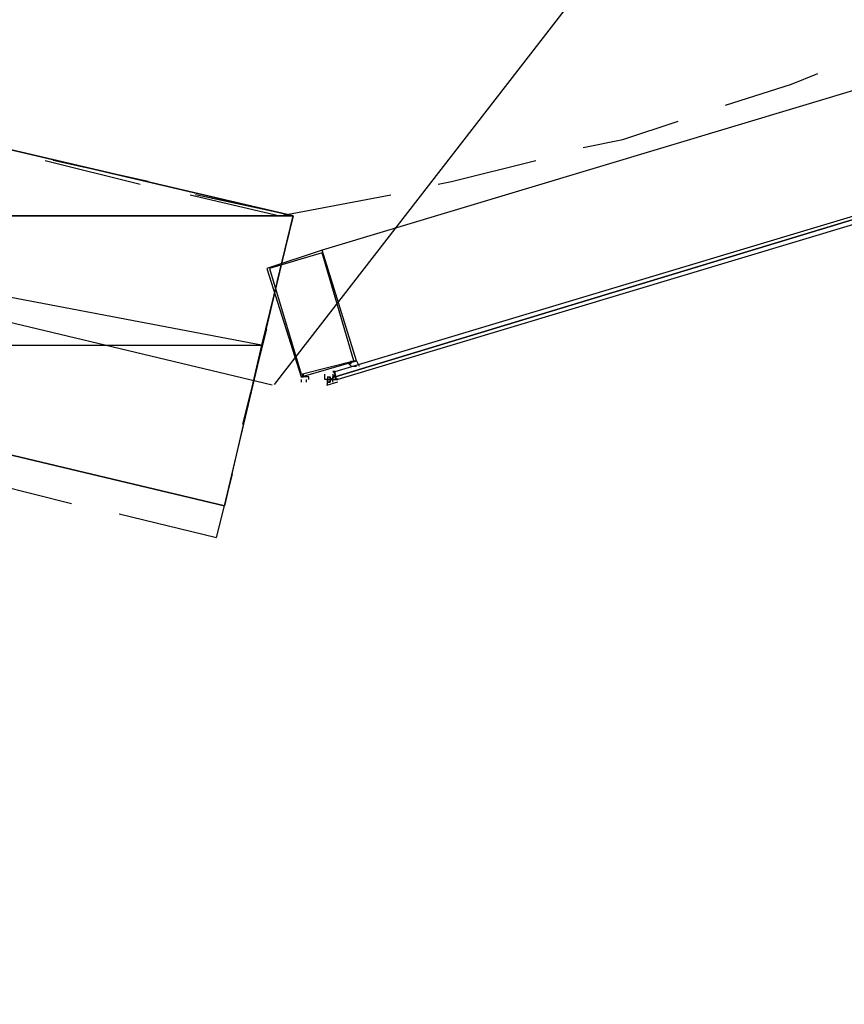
# Model space of a CAD drawing. Header units: feet. Extents: x -79 to 198, y -22 to 181.
# Tile 517 of 656: x 123.4 to 127.57, y 87.98 to 92.96. Entities that reach past the tile are written whole.
import ezdxf

# ---------------------------------------------------------------- set-up
doc = ezdxf.new("R2010")
doc.units = ezdxf.units.FT
doc.layers.add('A-LINEA', color=7, linetype='CONTINUOUS')
doc.layers.add('A-MURO-CONCRETO', color=8, linetype='CONTINUOUS')

msp = doc.modelspace()

# ---------------------------------------------------------------- linework, layer by layer
at = {"layer": 'A-LINEA'}
for p, q in [((124.6928, 91.1125), (138.3191, 108.6919)), ((124.6928, 91.1125), (138.3191, 108.6919)), ((128.48, 92.8578), (124.9333, 91.7911)), ((128.48, 92.8578), (124.9333, 91.7911)), ((123.5333, 92.2444), (124.0133, 92.1244)), ((123.5333, 92.2444), (124.0133, 92.1244)), ((124.0533, 92.1378), (123.5733, 92.2444)), ((124.0533, 92.1378), (123.5733, 92.2444)), ((124.7867, 91.9644), (124.2933, 92.0711)), ((124.7867, 91.9644), (124.2933, 92.0711)), ((124.7067, 91.6311), (124.7867, 91.9644)), ((124.7067, 91.6311), (124.7867, 91.9644)), ((124.5333, 90.9111), (124.6533, 91.3911)), ((124.5333, 90.9111), (124.6533, 91.3911)), ((125.0933, 91.2311), (125.0933, 91.2311)), ((125.0933, 91.2311), (125.0933, 91.2311)), ((125.0933, 91.2311), (125.0933, 91.2311)), ((125.0933, 91.2311), (125.0933, 91.2311)), ((124.9867, 91.1778), (124.9867, 91.1778)), ((125, 91.1778), (124.9867, 91.1778)), ((125, 91.1778), (124.9867, 91.1778)), ((124.9867, 91.1778), (124.9867, 91.1778)), ((125, 91.1778), (124.9867, 91.1778)), ((125, 91.1778), (124.9867, 91.1778)), ((125, 91.1778), (125, 91.1778)), ((125, 91.1778), (125, 91.1778)), ((125.08, 91.1911), (125.08, 91.1911)), ((125.08, 91.1911), (125.08, 91.1911)), ((124.84, 91.1511), (124.84, 91.1511)), ((124.84, 91.1511), (124.84, 91.1511)), ((124.8533, 91.1378), (124.8533, 91.1244)), ((124.8533, 91.1378), (124.8533, 91.1244)), ((124.8533, 91.1244), (124.8533, 91.1244)), ((124.8533, 91.1244), (124.8533, 91.1244)), ((124.9467, 91.1511), (124.9467, 91.1511)), ((124.9467, 91.1511), (124.9467, 91.1511)), ((124.9467, 91.1511), (124.9467, 91.1511)), ((124.9467, 91.1511), (124.9467, 91.1511)), ((124.9467, 91.1511), (124.9467, 91.1511)), ((124.9467, 91.1511), (124.9467, 91.1511)), ((124.9467, 91.1511), (124.9467, 91.1511)), ((124.9467, 91.1511), (124.9467, 91.1511)), ((124.9467, 91.1511), (124.9467, 91.1511)), ((124.9467, 91.1511), (124.9467, 91.1511)), ((124.9467, 91.1511), (124.9467, 91.1511)), ((124.9467, 91.1511), (124.9467, 91.1511)), ((124.9467, 91.1511), (124.9467, 91.1511)), ((124.9467, 91.1511), (124.9467, 91.1511)), ((124.9467, 91.1511), (124.9467, 91.1511)), ((124.9467, 91.1511), (124.9467, 91.1511)), ((124.9467, 91.1511), (124.9467, 91.1511)), ((124.9467, 91.1511), (124.9467, 91.1511)), ((124.9467, 91.1511), (124.9467, 91.1511)), ((124.9467, 91.1511), (124.9467, 91.1511)), ((124.9467, 91.1511), (124.9467, 91.1511)), ((124.9467, 91.1511), (124.9467, 91.1511)), ((124.9467, 91.1511), (124.9467, 91.1511)), ((124.9467, 91.1511), (124.9467, 91.1511)), ((124.9467, 91.1511), (124.9467, 91.1511)), ((124.9467, 91.1511), (124.9467, 91.1511)), ((124.9467, 91.1511), (124.9467, 91.1511)), ((124.9467, 91.1511), (124.9467, 91.1511)), ((124.9467, 91.1378), (124.9467, 91.1378)), ((124.9467, 91.1378), (124.9467, 91.1378)), ((124.9467, 91.1378), (124.9467, 91.1378)), ((124.9467, 91.1378), (124.9467, 91.1378)), ((124.9467, 91.1378), (124.9467, 91.1378)), ((124.9467, 91.1378), (124.9467, 91.1378)), ((124.9467, 91.1378), (124.9467, 91.1378)), ((124.96, 91.1378), (124.9467, 91.1378)), ((124.96, 91.1378), (124.9467, 91.1378)), ((124.96, 91.1378), (124.9467, 91.1378)), ((124.9467, 91.1378), (124.9467, 91.1378)), ((124.9467, 91.1378), (124.9467, 91.1378)), ((124.9467, 91.1378), (124.9467, 91.1378)), ((124.9467, 91.1378), (124.9467, 91.1378)), ((124.9467, 91.1378), (124.9467, 91.1378)), ((124.9467, 91.1378), (124.9467, 91.1378)), ((124.9467, 91.1378), (124.9467, 91.1378)), ((124.96, 91.1378), (124.9467, 91.1378)), ((124.96, 91.1378), (124.9467, 91.1378)), ((124.96, 91.1378), (124.9467, 91.1378)), ((125.0108, 91.1243), (124.9553, 91.1076)), ((125.0108, 91.1243), (124.9553, 91.1076)), ((124.96, 91.1511), (124.96, 91.1511)), ((124.96, 91.1511), (124.96, 91.1511)), ((124.96, 91.1511), (124.96, 91.1511)), ((124.96, 91.1511), (124.96, 91.1511)), ((124.96, 91.1511), (124.96, 91.1511)), ((124.96, 91.1511), (124.9733, 91.1511)), ((124.96, 91.1511), (124.96, 91.1511)), ((124.96, 91.1511), (124.96, 91.1511)), ((124.96, 91.1511), (124.96, 91.1511)), ((124.96, 91.1511), (124.96, 91.1511)), ((124.96, 91.1511), (124.96, 91.1511)), ((124.96, 91.1511), (124.96, 91.1511)), ((124.96, 91.1511), (124.96, 91.1511)), ((124.96, 91.1511), (124.96, 91.1511)), ((124.96, 91.1511), (124.96, 91.1511)), ((124.96, 91.1511), (124.96, 91.1511)), ((124.96, 91.1511), (124.96, 91.1511)), ((124.96, 91.1511), (124.9733, 91.1511)), ((124.96, 91.1511), (124.96, 91.1511)), ((124.96, 91.1511), (124.96, 91.1511)), ((124.96, 91.1511), (124.96, 91.1511)), ((124.96, 91.1511), (124.96, 91.1511)), ((124.96, 91.1511), (124.96, 91.1511)), ((124.96, 91.1511), (124.96, 91.1511)), ((124.96, 91.1378), (124.96, 91.1378)), ((124.96, 91.1378), (124.96, 91.1378)), ((124.96, 91.1378), (124.96, 91.1378)), ((124.96, 91.1378), (124.96, 91.1244)), ((124.96, 91.1378), (124.96, 91.1378)), ((124.96, 91.1378), (124.96, 91.1378)), ((124.96, 91.1378), (124.96, 91.1378)), ((124.96, 91.1378), (124.9733, 91.1378)), ((124.96, 91.1378), (124.96, 91.1378)), ((124.96, 91.1378), (124.9733, 91.1378)), ((124.96, 91.1378), (124.9733, 91.1378)), ((124.96, 91.1378), (124.96, 91.1378)), ((124.96, 91.1378), (124.9733, 91.1378)), ((124.96, 91.1378), (124.9733, 91.1378)), ((124.96, 91.1378), (124.9733, 91.1378)), ((124.96, 91.1378), (124.96, 91.1378)), ((124.96, 91.1378), (124.96, 91.1378)), ((124.96, 91.1378), (124.96, 91.1378)), ((124.96, 91.1378), (124.96, 91.1378)), ((124.96, 91.1378), (124.96, 91.1378)), ((124.96, 91.1378), (124.96, 91.1378)), ((124.96, 91.1378), (124.96, 91.1378)), ((124.96, 91.1378), (124.96, 91.1378)), ((124.96, 91.1378), (124.96, 91.1244)), ((124.96, 91.1378), (124.96, 91.1378)), ((124.96, 91.1378), (124.96, 91.1378)), ((124.96, 91.1378), (124.96, 91.1378)), ((124.96, 91.1378), (124.96, 91.1378)), ((124.96, 91.1378), (124.96, 91.1378)), ((124.96, 91.1378), (124.96, 91.1244)), ((124.96, 91.1378), (124.96, 91.1378)), ((124.96, 91.1378), (124.96, 91.1378)), ((124.96, 91.1378), (124.96, 91.1378)), ((124.96, 91.1378), (124.9733, 91.1378)), ((124.96, 91.1378), (124.96, 91.1378)), ((124.96, 91.1378), (124.9733, 91.1378)), ((124.96, 91.1378), (124.9733, 91.1378)), ((124.96, 91.1378), (124.96, 91.1378)), ((124.96, 91.1378), (124.9733, 91.1378)), ((124.96, 91.1378), (124.9733, 91.1378)), ((124.96, 91.1378), (124.9733, 91.1378)), ((124.96, 91.1378), (124.96, 91.1378)), ((124.96, 91.1378), (124.96, 91.1378)), ((124.96, 91.1378), (124.96, 91.1378)), ((124.96, 91.1378), (124.96, 91.1378)), ((124.96, 91.1378), (124.96, 91.1378)), ((124.96, 91.1378), (124.96, 91.1378)), ((124.96, 91.1378), (124.96, 91.1378)), ((124.96, 91.1378), (124.96, 91.1378)), ((124.96, 91.1378), (124.96, 91.1244)), ((124.96, 91.1378), (124.96, 91.1378)), ((124.96, 91.1378), (124.96, 91.1378)), ((124.96, 91.1244), (124.96, 91.1244)), ((124.96, 91.1244), (124.9733, 91.1244)), ((124.96, 91.1244), (124.96, 91.1244)), ((124.96, 91.1244), (124.9733, 91.1244)), ((124.96, 91.1244), (124.96, 91.1244)), ((124.96, 91.1244), (124.96, 91.1244)), ((124.96, 91.1244), (124.96, 91.1244)), ((124.96, 91.1244), (124.96, 91.1244)), ((124.9733, 91.1244), (124.96, 91.1244)), ((124.96, 91.1244), (124.96, 91.1244)), ((124.96, 91.1244), (124.96, 91.1244)), ((124.96, 91.1244), (124.96, 91.1244)), ((124.96, 91.1244), (124.96, 91.1244)), ((124.96, 91.1244), (124.96, 91.1244)), ((124.96, 91.1111), (124.96, 91.1244)), ((124.96, 91.1244), (124.96, 91.1244)), ((124.96, 91.1244), (124.9733, 91.1244)), ((124.96, 91.1244), (124.96, 91.1244)), ((124.96, 91.1244), (124.9733, 91.1244)), ((124.96, 91.1244), (124.96, 91.1244)), ((124.96, 91.1244), (124.96, 91.1244)), ((124.96, 91.1244), (124.96, 91.1244)), ((124.96, 91.1244), (124.96, 91.1244)), ((124.9733, 91.1244), (124.96, 91.1244)), ((124.96, 91.1244), (124.96, 91.1244)), ((124.96, 91.1244), (124.96, 91.1244)), ((124.96, 91.1244), (124.96, 91.1244)), ((124.96, 91.1244), (124.96, 91.1244)), ((124.96, 91.1244), (124.96, 91.1244)), ((124.96, 91.1111), (124.96, 91.1244)), ((124.9733, 91.1511), (124.9733, 91.1511)), ((124.9733, 91.1511), (124.9733, 91.1511)), ((124.9733, 91.1511), (124.9733, 91.1511)), ((124.9733, 91.1511), (124.9733, 91.1511)), ((124.9733, 91.1511), (124.9733, 91.1511)), ((124.9733, 91.1511), (124.9733, 91.1511)), ((124.9733, 91.1511), (124.9733, 91.1511)), ((124.9733, 91.1511), (124.9733, 91.1511)), ((124.9733, 91.1511), (124.9733, 91.1511)), ((124.9733, 91.1511), (124.9733, 91.1511)), ((124.9733, 91.1511), (124.9733, 91.1378)), ((124.9733, 91.1511), (124.9733, 91.1511)), ((124.9733, 91.1511), (124.9733, 91.1511)), ((124.9733, 91.1511), (124.9733, 91.1511)), ((124.9733, 91.1511), (124.9733, 91.1511)), ((124.9733, 91.1511), (124.9733, 91.1511)), ((124.9733, 91.1511), (124.9733, 91.1511)), ((124.9733, 91.1511), (124.9733, 91.1511)), ((124.9733, 91.1511), (124.9733, 91.1511)), ((124.9733, 91.1511), (124.9733, 91.1511)), ((124.9733, 91.1511), (124.9733, 91.1511)), ((124.9733, 91.1511), (124.9733, 91.1378)), ((124.9733, 91.1378), (124.9733, 91.1378)), ((124.9733, 91.1378), (124.9733, 91.1378)), ((124.9733, 91.1378), (124.9733, 91.1378)), ((124.9733, 91.1378), (124.9733, 91.1378)), ((124.9733, 91.1378), (124.9733, 91.1244)), ((124.9733, 91.1378), (124.9733, 91.1378)), ((124.9733, 91.1378), (124.9733, 91.1378)), ((124.9733, 91.1378), (124.9733, 91.1378)), ((124.9733, 91.1378), (124.9733, 91.1378)), ((124.9733, 91.1378), (124.9733, 91.1378)), ((124.9733, 91.1378), (124.9733, 91.1378)), ((124.9733, 91.1378), (124.9733, 91.1378)), ((124.9733, 91.1244), (124.9733, 91.1378)), ((124.9733, 91.1378), (124.9733, 91.1378)), ((124.9733, 91.1378), (124.9733, 91.1378)), ((124.9733, 91.1378), (124.9733, 91.1378)), ((124.9733, 91.1378), (124.9867, 91.1378)), ((124.9867, 91.1378), (124.9733, 91.1378)), ((124.9733, 91.1378), (124.9733, 91.1378)), ((124.9733, 91.1378), (124.9733, 91.1378)), ((124.9733, 91.1378), (124.9733, 91.1378)), ((124.9867, 91.1378), (124.9733, 91.1378)), ((124.9733, 91.1378), (124.9733, 91.1378)), ((124.9733, 91.1378), (124.9733, 91.1378)), ((124.9733, 91.1378), (124.9733, 91.1378)), ((124.9733, 91.1378), (124.9733, 91.1378)), ((124.9733, 91.1378), (124.9733, 91.1378)), ((124.9733, 91.1378), (124.9733, 91.1378)), ((124.9733, 91.1378), (124.9733, 91.1378)), ((124.9733, 91.1378), (124.9733, 91.1244)), ((124.9733, 91.1378), (124.9733, 91.1378)), ((124.9733, 91.1378), (124.9733, 91.1378)), ((124.9733, 91.1378), (124.9733, 91.1378)), ((124.9733, 91.1378), (124.9733, 91.1378)), ((124.9733, 91.1378), (124.9733, 91.1378)), ((124.9733, 91.1378), (124.9733, 91.1378)), ((124.9733, 91.1378), (124.9733, 91.1378)), ((124.9733, 91.1244), (124.9733, 91.1378)), ((124.9733, 91.1378), (124.9733, 91.1378)), ((124.9733, 91.1378), (124.9733, 91.1378)), ((124.9733, 91.1378), (124.9733, 91.1378)), ((124.9733, 91.1378), (124.9867, 91.1378)), ((124.9867, 91.1378), (124.9733, 91.1378)), ((124.9733, 91.1378), (124.9733, 91.1378)), ((124.9733, 91.1378), (124.9733, 91.1378)), ((124.9733, 91.1378), (124.9733, 91.1378)), ((124.9867, 91.1378), (124.9733, 91.1378)), ((124.9733, 91.1378), (124.9733, 91.1378)), ((124.9733, 91.1378), (124.9733, 91.1378)), ((124.9733, 91.1378), (124.9733, 91.1378)), ((124.9733, 91.1244), (124.9733, 91.1244)), ((124.9733, 91.1244), (124.9733, 91.1244)), ((124.9733, 91.1244), (124.9733, 91.1244)), ((124.9733, 91.1244), (124.9733, 91.1244)), ((124.9733, 91.1244), (124.9733, 91.1244)), ((124.9733, 91.1244), (124.9733, 91.1244)), ((124.9733, 91.1244), (124.9733, 91.1244)), ((124.9733, 91.1244), (124.9733, 91.1244)), ((124.9733, 91.1244), (124.9733, 91.1244)), ((124.9733, 91.1244), (124.9733, 91.1244)), ((124.9733, 91.1244), (124.9733, 91.1244)), ((124.9733, 91.1244), (124.9733, 91.1244)), ((124.9733, 91.1244), (124.9733, 91.1244)), ((124.9733, 91.1244), (124.9733, 91.1244)), ((124.9733, 91.1244), (124.9733, 91.1244)), ((124.9733, 91.1244), (124.9733, 91.1244)), ((124.9733, 91.1244), (124.9733, 91.1244)), ((124.9733, 91.1244), (124.9733, 91.1244)), ((124.9733, 91.1244), (124.9733, 91.1244)), ((124.9733, 91.1244), (124.9733, 91.1244)), ((124.9733, 91.1244), (124.9733, 91.1244)), ((124.9733, 91.1244), (124.9733, 91.1244)), ((124.9733, 91.1244), (124.9733, 91.1244)), ((124.9733, 91.1244), (124.9733, 91.1244)), ((124.9733, 91.1244), (124.9733, 91.1244)), ((124.9733, 91.1244), (124.9733, 91.1244)), ((124.9733, 91.1244), (124.9733, 91.1244)), ((124.9733, 91.1244), (124.9733, 91.1244)), ((124.9733, 91.1244), (124.9733, 91.1244)), ((124.9733, 91.1244), (124.9733, 91.1244)), ((124.9733, 91.1244), (124.9733, 91.1244)), ((124.9733, 91.1244), (124.9733, 91.1244)), ((124.9733, 91.1244), (124.9733, 91.1244)), ((124.9733, 91.1244), (124.9733, 91.1244)), ((124.9867, 91.1644), (124.9867, 91.1644)), ((124.9867, 91.1644), (124.9867, 91.1644)), ((124.9867, 91.1644), (124.9867, 91.1511)), ((124.9867, 91.1644), (124.9867, 91.1644)), ((124.9867, 91.1644), (124.9867, 91.1644)), ((124.9867, 91.1644), (124.9867, 91.1644)), ((124.9867, 91.1644), (124.9867, 91.1644)), ((124.9867, 91.1644), (124.9867, 91.1644)), ((124.9867, 91.1644), (124.9867, 91.1511)), ((124.9867, 91.1644), (124.9867, 91.1644)), ((124.9867, 91.1644), (124.9867, 91.1644)), ((124.9867, 91.1644), (124.9867, 91.1644)), ((124.9867, 91.1511), (124.9867, 91.1511)), ((124.9867, 91.1511), (124.9867, 91.1378)), ((124.9867, 91.1511), (124.9867, 91.1511)), ((124.9867, 91.1511), (124.9867, 91.1511)), ((124.9867, 91.1511), (124.9867, 91.1511)), ((124.9867, 91.1511), (124.9867, 91.1511)), ((124.9867, 91.1511), (124.9867, 91.1511)), ((124.9867, 91.1511), (124.9867, 91.1511)), ((124.9867, 91.1511), (124.9867, 91.1511)), ((124.9867, 91.1511), (124.9867, 91.1511)), ((124.9867, 91.1511), (124.9867, 91.1511)), ((124.9867, 91.1511), (124.9867, 91.1511)), ((124.9867, 91.1511), (124.9867, 91.1511)), ((124.9867, 91.1511), (124.9867, 91.1511)), ((124.9867, 91.1511), (124.9867, 91.1511)), ((124.9867, 91.1378), (124.9867, 91.1511)), ((124.9867, 91.1511), (124.9867, 91.1511)), ((124.9867, 91.1511), (124.9867, 91.1511)), ((124.9867, 91.1378), (124.9867, 91.1511)), ((124.9867, 91.1511), (125, 91.1511)), ((125, 91.1511), (124.9867, 91.1511)), ((124.9867, 91.1511), (124.9867, 91.1511)), ((124.9867, 91.1511), (124.9867, 91.1511)), ((125, 91.1511), (124.9867, 91.1511)), ((124.9867, 91.1511), (124.9867, 91.1511)), ((124.9867, 91.1511), (124.9867, 91.1511)), ((124.9867, 91.1511), (124.9867, 91.1511)), ((124.9867, 91.1511), (124.9867, 91.1378)), ((124.9867, 91.1511), (124.9867, 91.1511)), ((124.9867, 91.1511), (124.9867, 91.1511)), ((124.9867, 91.1511), (124.9867, 91.1511)), ((124.9867, 91.1511), (124.9867, 91.1511)), ((124.9867, 91.1511), (124.9867, 91.1511)), ((124.9867, 91.1511), (124.9867, 91.1511)), ((124.9867, 91.1511), (124.9867, 91.1511)), ((124.9867, 91.1511), (124.9867, 91.1511)), ((124.9867, 91.1511), (124.9867, 91.1511)), ((124.9867, 91.1511), (124.9867, 91.1511)), ((124.9867, 91.1511), (124.9867, 91.1511)), ((124.9867, 91.1511), (124.9867, 91.1511)), ((124.9867, 91.1511), (124.9867, 91.1511)), ((124.9867, 91.1378), (124.9867, 91.1511)), ((124.9867, 91.1511), (124.9867, 91.1511)), ((124.9867, 91.1511), (124.9867, 91.1511)), ((124.9867, 91.1378), (124.9867, 91.1511)), ((124.9867, 91.1511), (125, 91.1511)), ((125, 91.1511), (124.9867, 91.1511)), ((124.9867, 91.1511), (124.9867, 91.1511)), ((124.9867, 91.1511), (124.9867, 91.1511)), ((125, 91.1511), (124.9867, 91.1511)), ((124.9867, 91.1511), (124.9867, 91.1511)), ((124.9867, 91.1511), (124.9867, 91.1511)), ((124.9867, 91.1378), (124.9867, 91.1378)), ((124.9867, 91.1378), (124.9867, 91.1378)), ((124.9867, 91.1378), (124.9867, 91.1378)), ((124.9867, 91.1378), (125, 91.1378)), ((124.9867, 91.1378), (124.9867, 91.1378)), ((124.9867, 91.1378), (124.9867, 91.1378)), ((124.9867, 91.1378), (124.9867, 91.1378)), ((124.9867, 91.1378), (124.9867, 91.1378)), ((124.9867, 91.1244), (124.9867, 91.1378)), ((124.9867, 91.1378), (124.9867, 91.1378)), ((124.9867, 91.1378), (124.9867, 91.1378)), ((124.9867, 91.1378), (124.9867, 91.1378)), ((124.9867, 91.1378), (124.9867, 91.1378)), ((124.9867, 91.1378), (124.9867, 91.1378)), ((124.9867, 91.1378), (124.9867, 91.1378)), ((124.9867, 91.1378), (124.9867, 91.1378)), ((124.9867, 91.1378), (124.9867, 91.1378)), ((124.9867, 91.1378), (124.9867, 91.1378)), ((124.9867, 91.1378), (124.9867, 91.1378)), ((124.9867, 91.1378), (124.9867, 91.1378)), ((124.9867, 91.1378), (124.9867, 91.1378)), ((124.9867, 91.1378), (124.9867, 91.1378)), ((124.9867, 91.1378), (124.9867, 91.1378)), ((124.9867, 91.1378), (125, 91.1378)), ((124.9867, 91.1378), (124.9867, 91.1378)), ((124.9867, 91.1378), (124.9867, 91.1378)), ((124.9867, 91.1378), (124.9867, 91.1378)), ((124.9867, 91.1378), (124.9867, 91.1378)), ((124.9867, 91.1244), (124.9867, 91.1378)), ((124.9867, 91.1378), (124.9867, 91.1378)), ((124.9867, 91.1378), (124.9867, 91.1378)), ((124.9867, 91.1378), (124.9867, 91.1378)), ((124.9867, 91.1378), (124.9867, 91.1378)), ((124.9867, 91.1378), (124.9867, 91.1378)), ((124.9867, 91.1378), (124.9867, 91.1378)), ((124.9867, 91.1378), (124.9867, 91.1378)), ((124.9867, 91.1378), (124.9867, 91.1378)), ((124.9867, 91.1378), (124.9867, 91.1378)), ((124.9867, 91.1378), (124.9867, 91.1378)), ((124.9867, 91.1378), (124.9867, 91.1378)), ((124.9867, 91.1244), (124.9867, 91.1244)), ((124.9867, 91.1244), (124.9867, 91.1244)), ((124.9867, 91.1244), (124.9867, 91.1244)), ((124.9867, 91.1244), (124.9867, 91.1244)), ((124.9867, 91.1244), (124.9867, 91.1244)), ((124.9867, 91.1244), (124.9867, 91.1244)), ((125, 91.1644), (125, 91.1644)), ((125, 91.1644), (125, 91.1644)), ((125, 91.1644), (125, 91.1644)), ((125, 91.1644), (125, 91.1644)), ((125, 91.1644), (125, 91.1644)), ((125, 91.1644), (125, 91.1644)), ((125, 91.1644), (125, 91.1644)), ((125, 91.1644), (125, 91.1644)), ((125, 91.1644), (125, 91.1644)), ((125, 91.1644), (125, 91.1644)), ((125, 91.1644), (125, 91.1644)), ((125, 91.1644), (125, 91.1644)), ((125, 91.1644), (125, 91.1644)), ((125, 91.1644), (125, 91.1644)), ((125, 91.1511), (125, 91.1511)), ((125, 91.1511), (125, 91.1511)), ((125, 91.1511), (125, 91.1511)), ((125, 91.1511), (125, 91.1511)), ((125, 91.1511), (125, 91.1511)), ((125, 91.1511), (125, 91.1511)), ((125, 91.1511), (125, 91.1511)), ((125, 91.1511), (125, 91.1511)), ((125, 91.1511), (125, 91.1511)), ((125, 91.1511), (125, 91.1511)), ((125, 91.1511), (125, 91.1511)), ((125, 91.1511), (125, 91.1378)), ((125, 91.1511), (125, 91.1511)), ((125, 91.1511), (125, 91.1511)), ((125, 91.1511), (125, 91.1511)), ((125, 91.1511), (125, 91.1511)), ((125, 91.1511), (125, 91.1511)), ((125, 91.1511), (125, 91.1511)), ((125, 91.1511), (125, 91.1511)), ((125, 91.1511), (125, 91.1511)), ((125, 91.1511), (125, 91.1511)), ((125, 91.1511), (125, 91.1511)), ((125, 91.1511), (125, 91.1511)), ((125, 91.1511), (125, 91.1378)), ((125, 91.1378), (125, 91.1378)), ((125, 91.1378), (125, 91.1378)), ((125, 91.1378), (125, 91.1378)), ((125, 91.1378), (125, 91.1378)), ((125, 91.1378), (125, 91.1378)), ((125, 91.1378), (125, 91.1378)), ((125, 91.1378), (125, 91.1378)), ((125, 91.1378), (125.0133, 91.1378)), ((125, 91.1378), (125, 91.1378)), ((125, 91.1378), (125, 91.1378)), ((125, 91.1378), (125, 91.1378)), ((125, 91.1378), (125, 91.1378)), ((125, 91.1378), (125, 91.1378)), ((125, 91.1378), (125, 91.1378)), ((125, 91.1378), (125, 91.1378)), ((125, 91.1378), (125, 91.1378)), ((125, 91.1378), (125, 91.1378)), ((125, 91.1378), (125, 91.1378)), ((125, 91.1378), (125, 91.1378)), ((125, 91.1378), (125, 91.1378)), ((125, 91.1378), (125, 91.1378)), ((125, 91.1378), (125, 91.1378)), ((125, 91.1378), (125, 91.1378)), ((125, 91.1378), (125, 91.1378)), ((125, 91.1378), (125, 91.1378)), ((125, 91.1378), (125, 91.1378)), ((125, 91.1378), (125, 91.1378)), ((125, 91.1378), (125, 91.1378)), ((125, 91.1378), (125, 91.1378)), ((125, 91.1378), (125, 91.1378)), ((125, 91.1378), (125, 91.1378)), ((125, 91.1378), (125, 91.1378)), ((125, 91.1378), (125.0133, 91.1378)), ((125, 91.1378), (125, 91.1378)), ((125, 91.1378), (125, 91.1378)), ((125, 91.1378), (125, 91.1378)), ((125, 91.1378), (125, 91.1378)), ((125, 91.1378), (125, 91.1378)), ((125, 91.1378), (125, 91.1378)), ((125, 91.1378), (125, 91.1378)), ((125, 91.1378), (125, 91.1378)), ((125, 91.1378), (125, 91.1378)), ((125, 91.1378), (125, 91.1378)), ((125, 91.1378), (125, 91.1378)), ((125, 91.1378), (125, 91.1378)), ((125, 91.1378), (125, 91.1378)), ((125, 91.1378), (125, 91.1378)), ((125, 91.1378), (125, 91.1378)), ((125, 91.1378), (125, 91.1378)), ((125, 91.1378), (125, 91.1378)), ((125.0133, 91.1378), (125.0133, 91.1378)), ((125.0133, 91.1378), (125.0133, 91.1378)), ((125.0133, 91.1378), (125.0133, 91.1378)), ((125.0133, 91.1378), (125.0133, 91.1378)), ((123.1867, 90.6311), (123.6667, 90.5111)), ((123.1867, 90.6311), (123.6667, 90.5111))]:
    msp.add_line(p, q, dxfattribs=at)
for points in [[(124.44, 90.4978), (124.7867, 91.9644), (121.3733, 92.7644), (121.0267, 91.3111), (124.44, 90.4978)], [(124.44, 90.4978), (124.7867, 91.9644), (121.3733, 92.7644), (121.0267, 91.3111), (124.44, 90.4978)], [(126.9733, 92.5244), (127.3067, 92.6311), (127.44, 92.6844)], [(126.9733, 92.5244), (127.3067, 92.6311), (127.44, 92.6844)], [(126.2533, 92.3111), (126.4533, 92.3511), (126.7333, 92.4444)], [(126.2533, 92.3111), (126.4533, 92.3511), (126.7333, 92.4444)], [(128.7733, 92.2978), (125, 91.1511), (125, 91.1778), (128.7733, 92.3111), (128.7733, 92.2978)], [(128.7733, 92.2978), (125, 91.1511), (125, 91.1778), (128.7733, 92.3111), (128.7733, 92.2978)], [(128.7867, 92.2711), (125.0133, 91.1378), (125, 91.1511), (128.7733, 92.2978), (128.7867, 92.2844), (128.7867, 92.2711)], [(128.7867, 92.2711), (125.0133, 91.1378), (125, 91.1511), (128.7733, 92.2978), (128.7867, 92.2844), (128.7867, 92.2711)], [(125.52, 92.1244), (125.5867, 92.1378), (126.0133, 92.2444)], [(125.52, 92.1244), (125.5867, 92.1378), (126.0133, 92.2444)], [(124.2667, 92.0711), (124.72, 91.9644), (125.28, 92.0711)], [(124.2667, 92.0711), (124.72, 91.9644), (125.28, 92.0711)], [(124.9333, 91.7911), (124.6533, 91.6978), (124.8267, 91.1511), (125.1067, 91.2311), (124.9333, 91.7911)], [(124.9333, 91.7911), (124.6533, 91.6978), (124.8267, 91.1511), (125.1067, 91.2311), (124.9333, 91.7911)], [(124.9333, 91.7778), (124.6667, 91.6978), (124.8267, 91.1644), (125.0933, 91.2311), (124.9333, 91.7778)], [(124.9333, 91.7778), (124.6667, 91.6978), (124.8267, 91.1644), (125.0933, 91.2311), (124.9333, 91.7778)], [(117.0933, 59.0178), (114.4, 59.6578), (118.2, 75.6978), (122, 91.7511), (124.68, 91.1111)], [(117.0933, 59.0178), (114.4, 59.6578), (118.2, 75.6978), (122, 91.7511), (124.68, 91.1111)], [(125.08, 91.2044), (125.08, 91.2044), (125.08, 91.2044), (125.0667, 91.2178), (125.0667, 91.2178), (125.08, 91.2178), (125.08, 91.2178), (125.08, 91.2311), (125.08, 91.2311), (125.08, 91.2311), (125.08, 91.2311), (125.08, 91.2311)], [(125.08, 91.2044), (125.08, 91.2044), (125.08, 91.2044), (125.0667, 91.2178), (125.0667, 91.2178), (125.08, 91.2178), (125.08, 91.2178), (125.08, 91.2311), (125.08, 91.2311), (125.08, 91.2311), (125.08, 91.2311), (125.08, 91.2311)], [(125.08, 91.2311), (125.08, 91.2311), (125.08, 91.2311)], [(125.08, 91.2311), (125.08, 91.2311), (125.08, 91.2311)], [(125.0933, 91.2311), (125.0933, 91.2311), (125.0933, 91.2311), (125.0933, 91.2311), (125.0933, 91.2311), (125.0933, 91.2311), (125.1067, 91.2311), (125.1067, 91.2311), (125.12, 91.2044), (125.12, 91.2044)], [(125.0933, 91.2311), (125.0933, 91.2311), (125.0933, 91.2311), (125.0933, 91.2311), (125.0933, 91.2311), (125.0933, 91.2311), (125.1067, 91.2311), (125.1067, 91.2311), (125.12, 91.2044), (125.12, 91.2044)], [(124.9867, 91.1778), (125, 91.1644), (125, 91.1511), (125, 91.1378), (125.0133, 91.1378)], [(124.9867, 91.1778), (125, 91.1644), (125, 91.1511), (125, 91.1378), (125.0133, 91.1378)], [(125.08, 91.2044), (125.0933, 91.2044), (125.0933, 91.2044), (125.1067, 91.2044), (125.1067, 91.2044)], [(125.08, 91.2044), (125.0933, 91.2044), (125.0933, 91.2044), (125.1067, 91.2044), (125.1067, 91.2044)], [(124.84, 91.1644), (124.8267, 91.1511), (124.8267, 91.1511), (124.8267, 91.1511), (124.84, 91.1511), (124.84, 91.1511), (124.8267, 91.1511)], [(124.84, 91.1644), (124.8267, 91.1511), (124.8267, 91.1511), (124.8267, 91.1511), (124.84, 91.1511), (124.84, 91.1511), (124.8267, 91.1511)], [(124.8267, 91.1378), (124.8267, 91.1378), (124.8267, 91.1244), (124.8267, 91.1244), (124.8267, 91.1244)], [(124.8267, 91.1378), (124.8267, 91.1378), (124.8267, 91.1244), (124.8267, 91.1244), (124.8267, 91.1244)], [(124.8667, 91.1378), (124.8667, 91.1378), (124.8667, 91.1378), (124.8667, 91.1511), (124.8667, 91.1511), (124.84, 91.1511), (124.84, 91.1511), (124.84, 91.1511), (124.84, 91.1511), (124.84, 91.1644), (124.84, 91.1644)], [(124.8667, 91.1378), (124.8667, 91.1378), (124.8667, 91.1378), (124.8667, 91.1511), (124.8667, 91.1511), (124.84, 91.1511), (124.84, 91.1511), (124.84, 91.1511), (124.84, 91.1511), (124.84, 91.1644), (124.84, 91.1644)], [(124.84, 91.1244), (124.84, 91.1244), (124.84, 91.1244)], [(124.84, 91.1244), (124.84, 91.1244), (124.84, 91.1244)], [(124.96, 91.1244), (124.96, 91.1378), (124.9467, 91.1378), (124.9467, 91.1511), (124.9467, 91.1644)], [(124.96, 91.1244), (124.96, 91.1378), (124.9467, 91.1378), (124.9467, 91.1511), (124.9467, 91.1644)], [(124.96, 91.1511), (124.96, 91.1378), (124.9733, 91.1378), (124.9733, 91.1244)], [(124.96, 91.1511), (124.96, 91.1511), (124.96, 91.1378), (124.96, 91.1244)], [(124.96, 91.1511), (124.96, 91.1378), (124.9733, 91.1378), (124.9733, 91.1244)], [(124.96, 91.1511), (124.96, 91.1511), (124.96, 91.1378), (124.96, 91.1244)], [(124.9733, 91.1378), (124.9733, 91.1378), (124.96, 91.1378)], [(124.96, 91.1244), (124.96, 91.1378), (124.96, 91.1244), (124.96, 91.1378)], [(124.96, 91.1244), (124.96, 91.1378), (124.96, 91.1244), (124.96, 91.1378)], [(124.9733, 91.1378), (124.9733, 91.1378), (124.96, 91.1378)], [(124.96, 91.1244), (124.96, 91.1378), (124.96, 91.1244), (124.96, 91.1378)], [(124.96, 91.1244), (124.96, 91.1378), (124.96, 91.1244), (124.96, 91.1378)], [(124.9609, 91.1519), (124.9852, 91.1385), (124.9995, 91.1624)], [(124.9609, 91.1519), (124.9852, 91.1385), (124.9995, 91.1624)], [(124.9867, 91.1511), (125, 91.1511), (125, 91.1644)], [(124.9867, 91.1511), (125, 91.1511), (125, 91.1644)], [(124.9867, 91.1378), (124.9867, 91.1378), (124.9867, 91.1511)], [(124.9867, 91.1511), (124.9867, 91.1378), (124.9867, 91.1511)], [(124.9867, 91.1511), (124.9867, 91.1378), (124.9867, 91.1511)], [(124.9867, 91.1378), (124.9867, 91.1378), (124.9867, 91.1511)], [(124.9867, 91.1511), (124.9867, 91.1378), (124.9867, 91.1511)], [(124.9867, 91.1511), (124.9867, 91.1378), (124.9867, 91.1511)], [(123.9067, 90.4578), (124.4, 90.3378), (124.48, 90.6578)], [(123.9067, 90.4578), (124.4, 90.3378), (124.48, 90.6578)]]:
    msp.add_lwpolyline(points, dxfattribs=at)
msp.add_lwpolyline([(124.84, 91.1511), (124.84, 91.1511), (124.84, 91.1511), (124.84, 91.1511)], close=True, dxfattribs=at)
msp.add_lwpolyline([(124.84, 91.1511), (124.84, 91.1511), (124.84, 91.1511), (124.84, 91.1511)], close=True, dxfattribs=at)
at = {"layer": 'A-MURO-CONCRETO'}
for points in [[(121.3733, 92.7644), (124.7867, 91.9644), (121.1867, 91.9644), (121.3733, 92.7644), (121.3733, 92.7644)], [(121.3733, 92.7644), (124.7867, 91.9644), (121.1867, 91.9644), (121.3733, 92.7644), (121.3733, 92.7644)], [(121.1867, 91.9644), (121.0267, 91.3111), (124.6267, 91.3111), (121.1867, 91.9644)], [(121.1867, 91.9644), (121.0267, 91.3111), (124.6267, 91.3111), (121.1867, 91.9644)], [(121.1867, 91.9644), (124.7867, 91.9644), (124.6267, 91.3111), (121.1867, 91.9644), (121.1867, 91.9644)], [(121.1867, 91.9644), (124.7867, 91.9644), (124.6267, 91.3111), (121.1867, 91.9644), (121.1867, 91.9644)], [(121.0267, 91.3111), (124.6267, 91.3111), (124.44, 90.4978), (121.0267, 91.3111), (121.0267, 91.3111)], [(121.0267, 91.3111), (124.6267, 91.3111), (124.44, 90.4978), (121.0267, 91.3111), (121.0267, 91.3111)]]:
    msp.add_lwpolyline(points, dxfattribs=at)

doc.saveas('drawing.dxf')
